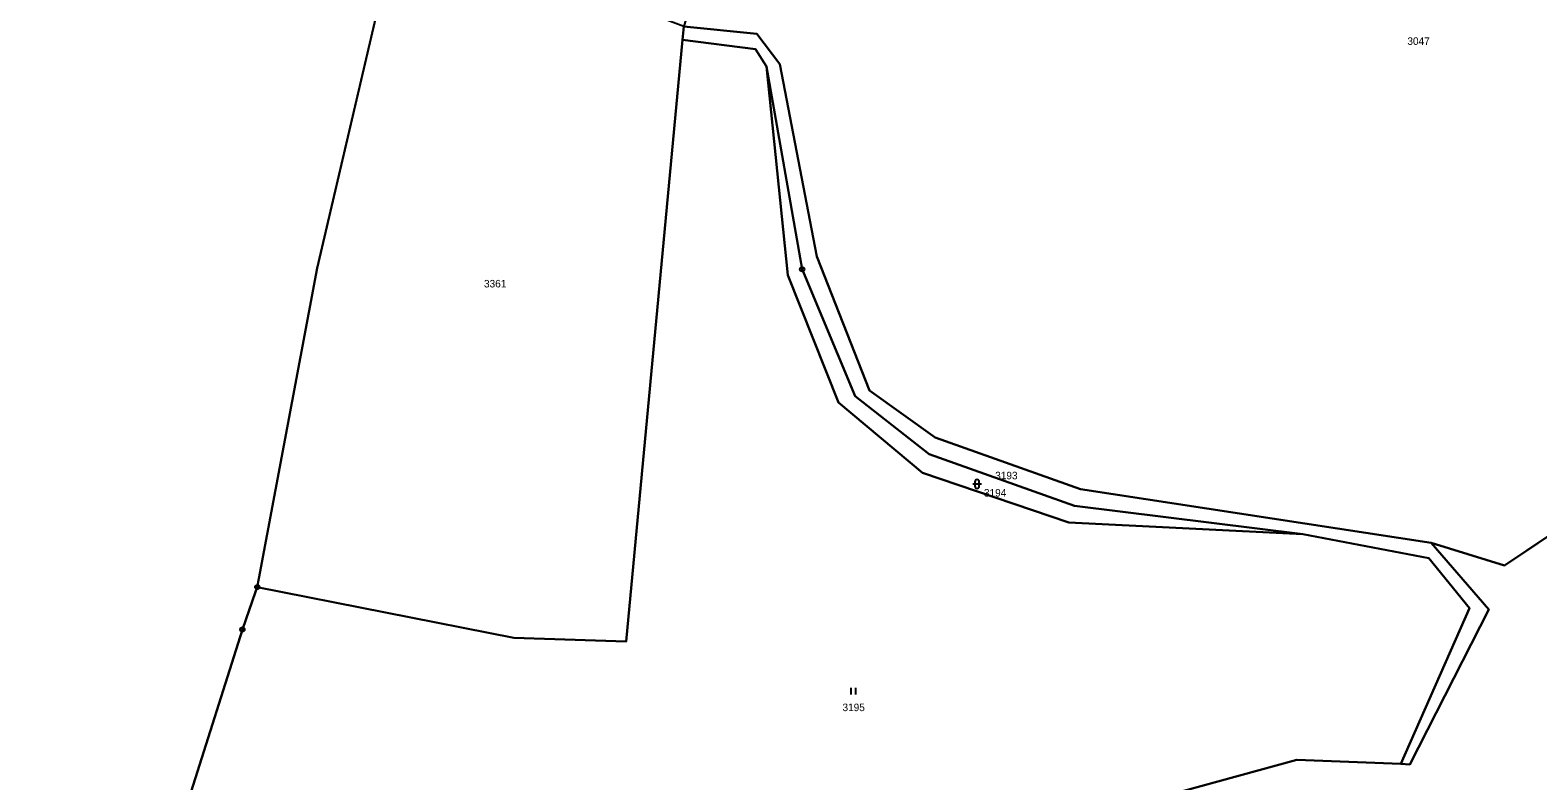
# Model space of a CAD drawing. Extents: x -689422 to -685210, y -987725 to -982160.
# Drawn here: x -688750.5 to -688409.6, y -986459.2 to -986289.5 of the extents above; entities that cross this region are included whole.
import ezdxf

# ---------------------------------------------------------------- set-up
doc = ezdxf.new("R2010")
doc.units = 0
for name, color, linetype in [('KN_Hranice obce', 7, 'Continuous'), ('KN_Hranice_katastrální území', 7, 'Continuous'), ('KN_Hranice_parcel', 7, 'Continuous'), ('KN_Parcelni cisla', 7, 'Continuous'), ('KN_Polygon parcely', 7, 'Continuous'), ('KN_POZEMKY_LESNI POZEMEK', 7, 'Continuous'), ('KN_POZEMKY_ORNA PUDA', 7, 'Continuous'), ('KN_POZEMKY_OSTATNI PLOCHA', 7, 'Continuous'), ('KN_POZEMKY_TTP', 7, 'Continuous'), ('KN_VYUZITI_17_ostatni plocha_ostatni komunikace', 7, 'Continuous'), ('KN_VYUZITI_27_ostatni plocha_neplodna puda', 7, 'Continuous'), ('KN_Značky bodu BP', 7, 'Continuous'), ('KN_Značky kultur', 7, 'Continuous')]:
    doc.layers.add(name, color=color, linetype=linetype)

msp = doc.modelspace()

# ---------------------------------------------------------------- linework, layer by layer
at = {"layer": 'KN_Hranice obce'}
msp.add_lwpolyline([(-688681.44, -985984.82), (-688671.35, -985990.78), (-688651.63, -986002.42), (-688666.1, -986026.28), (-688671.85, -986034.81), (-688677.38, -986042.59), (-688691.03, -986061.81), (-688700.3, -986078.76), (-688713.15, -986103.76), (-688715.28, -986111.7), (-688732.74, -986176.93), (-688750.54, -986242.92), (-688745.87, -986250.12), (-688697.14, -986267.46), (-688669.11, -986272.7), (-688685.65, -986343.35), (-688698.81, -986413.48), (-688699.18, -986415.43), (-688699.56, -986416.51), (-688702.54, -986425.02), (-688714.66, -986463.31)], dxfattribs=at)
at = {"layer": 'KN_Hranice_katastrální území'}
msp.add_lwpolyline([(-688681.44, -985984.82), (-688671.35, -985990.78), (-688651.63, -986002.42), (-688666.1, -986026.28), (-688671.85, -986034.81), (-688677.38, -986042.59), (-688691.03, -986061.81), (-688700.3, -986078.76), (-688713.15, -986103.76), (-688715.28, -986111.7), (-688732.74, -986176.93), (-688750.54, -986242.92), (-688745.87, -986250.12), (-688697.14, -986267.46), (-688669.11, -986272.7), (-688685.65, -986343.35), (-688698.81, -986413.48), (-688699.18, -986415.43), (-688699.56, -986416.51), (-688702.54, -986425.02), (-688714.66, -986463.31)], dxfattribs=at)
at = {"layer": 'KN_Hranice_parcel'}
for p, q in [((-688603.03, -986291.71), (-688602.73, -986288.72)), ((-688685.65, -986343.35), (-688698.81, -986413.48)), ((-688698.81, -986413.48), (-688699.18, -986415.43)), ((-688702.54, -986425.02), (-688699.56, -986416.51)), ((-688699.18, -986415.43), (-688699.56, -986416.51)), ((-688714.66, -986463.31), (-688702.54, -986425.02))]:
    msp.add_line(p, q, dxfattribs=at)
for points in [[(-688745.87, -986250.12), (-688697.14, -986267.46), (-688669.11, -986272.7), (-688685.65, -986343.35)], [(-688602.73, -986288.72), (-688586.2, -986290.37), (-688581.04, -986297.2), (-688572.67, -986340.68), (-688560.75, -986370.97), (-688545.9, -986381.62), (-688513, -986393.32), (-688433.71, -986405.4)], [(-688603.03, -986291.71), (-688615.78, -986427.72), (-688641.13, -986426.91), (-688699.18, -986415.43)], [(-688583.99, -986297.77), (-688586.55, -986293.85), (-688603.03, -986291.71)], [(-688583.99, -986297.77), (-688575.96, -986343.59), (-688564.01, -986372.25), (-688547.24, -986385.39), (-688514.34, -986397.09), (-688462.76, -986403.5)], [(-688462.76, -986403.5), (-688515.68, -986400.86), (-688548.75, -986389.63), (-688567.73, -986373.72), (-688579.19, -986344.94), (-688583.99, -986297.77)], [(-688433.71, -986405.4), (-688417.16, -986410.57), (-688392.14, -986393.72), (-688370.08, -986357.88), (-688305.26, -986373.78)], [(-688440.57, -986455.42), (-688425.03, -986420.17), (-688434.24, -986408.86), (-688462.76, -986403.5)], [(-688433.71, -986405.4), (-688420.69, -986420.47), (-688438.57, -986455.5), (-688440.57, -986455.42)], [(-688440.57, -986455.42), (-688464.06, -986454.46), (-688490.47, -986461.68), (-688537.78, -986489.13), (-688562.11, -986532.46), (-688610.93, -986501.88), (-688712.6, -986464.08), (-688714.66, -986463.31)]]:
    msp.add_lwpolyline(points, dxfattribs=at)
at = {"layer": 'KN_Polygon parcely'}
for points in [[(-688750.54, -986242.92), (-688745.87, -986250.12), (-688697.14, -986267.46), (-688669.11, -986272.7), (-688685.65, -986343.35), (-688698.81, -986413.48), (-688699.18, -986415.43), (-688641.13, -986426.91), (-688615.78, -986427.72), (-688603.03, -986291.71), (-688602.73, -986288.72), (-688643.17, -986273.5), (-688674.53, -986267.93), (-688697.05, -986263.72), (-688744.47, -986247.13), (-688746.9, -986242.27), (-688729.63, -986178.55), (-688718.63, -986134.56), (-688715.28, -986111.7), (-688732.74, -986176.93)], [(-688465.19, -986180.81), (-688488.89, -986224.22), (-688534.6, -986209.52), (-688552.37, -986199.48), (-688573.76, -986187.16), (-688587.72, -986236.43), (-688602.73, -986288.72), (-688586.2, -986290.37), (-688581.04, -986297.2), (-688572.67, -986340.68), (-688560.75, -986370.97), (-688545.9, -986381.62), (-688513, -986393.32), (-688433.71, -986405.4), (-688417.16, -986410.57), (-688392.14, -986393.72), (-688370.08, -986357.88), (-688305.26, -986373.78), (-688304.11, -986370.7), (-688276.77, -986297.03), (-688244.24, -986223.32), (-688279.78, -986211.22), (-688319.67, -986195.52), (-688401.09, -986184.22)], [(-688514.34, -986397.09), (-688462.76, -986403.5), (-688434.24, -986408.86), (-688425.03, -986420.17), (-688440.57, -986455.42), (-688438.57, -986455.5), (-688420.69, -986420.47), (-688433.71, -986405.4), (-688513, -986393.32), (-688545.9, -986381.62), (-688560.75, -986370.97), (-688572.67, -986340.68), (-688581.04, -986297.2), (-688586.2, -986290.37), (-688602.73, -986288.72), (-688603.03, -986291.71), (-688586.55, -986293.85), (-688583.99, -986297.77), (-688575.96, -986343.59), (-688564.01, -986372.25), (-688547.24, -986385.39)], [(-688462.76, -986403.5), (-688515.68, -986400.86), (-688548.75, -986389.63), (-688567.73, -986373.72), (-688579.19, -986344.94), (-688583.99, -986297.77), (-688586.55, -986293.85), (-688603.03, -986291.71), (-688615.78, -986427.72), (-688641.13, -986426.91), (-688699.18, -986415.43), (-688699.56, -986416.51), (-688702.54, -986425.02), (-688714.66, -986463.31), (-688712.6, -986464.08), (-688610.93, -986501.88), (-688562.11, -986532.46), (-688537.78, -986489.13), (-688490.47, -986461.68), (-688464.06, -986454.46), (-688440.57, -986455.42), (-688425.03, -986420.17), (-688434.24, -986408.86)], [(-688583.99, -986297.77), (-688579.19, -986344.94), (-688567.73, -986373.72), (-688548.75, -986389.63), (-688515.68, -986400.86), (-688462.76, -986403.5), (-688514.34, -986397.09), (-688547.24, -986385.39), (-688564.01, -986372.25), (-688575.96, -986343.59)]]:
    msp.add_lwpolyline(points, close=True, dxfattribs=at)
msp.add_lwpolyline([(-688301.93, -986498.63), (-688292.36, -986454.58), (-688275.55, -986383.2), (-688306.13, -986376.14), (-688305.26, -986373.78), (-688370.08, -986357.88), (-688392.14, -986393.72), (-688417.16, -986410.57), (-688433.71, -986405.4), (-688420.69, -986420.47), (-688438.57, -986455.5), (-688440.57, -986455.42), (-688464.06, -986454.46), (-688490.47, -986461.68)], dxfattribs=at)
at = {"layer": 'KN_POZEMKY_LESNI POZEMEK'}
for p, q in [((-688586.2, -986290.37), (-688602.73, -986288.72)), ((-688581.04, -986297.2), (-688586.2, -986290.37)), ((-688572.67, -986340.68), (-688581.04, -986297.2)), ((-688560.75, -986370.97), (-688572.67, -986340.68)), ((-688545.9, -986381.62), (-688560.75, -986370.97)), ((-688513, -986393.32), (-688545.9, -986381.62)), ((-688433.71, -986405.4), (-688513, -986393.32)), ((-688417.16, -986410.57), (-688392.14, -986393.72)), ((-688392.14, -986393.72), (-688417.16, -986410.57)), ((-688420.69, -986420.47), (-688433.71, -986405.4)), ((-688433.71, -986405.4), (-688417.16, -986410.57)), ((-688417.16, -986410.57), (-688433.71, -986405.4)), ((-688438.57, -986455.5), (-688420.69, -986420.47)), ((-688490.47, -986461.68), (-688464.06, -986454.46)), ((-688464.06, -986454.46), (-688440.57, -986455.42)), ((-688440.57, -986455.42), (-688438.57, -986455.5))]:
    msp.add_line(p, q, dxfattribs=at)
at = {"layer": 'KN_POZEMKY_ORNA PUDA'}
for p, q in [((-688685.65, -986343.35), (-688669.11, -986272.7)), ((-688602.73, -986288.72), (-688603.03, -986291.71)), ((-688603.03, -986291.71), (-688615.78, -986427.72)), ((-688698.81, -986413.48), (-688685.65, -986343.35)), ((-688699.18, -986415.43), (-688698.81, -986413.48)), ((-688641.13, -986426.91), (-688699.18, -986415.43)), ((-688615.78, -986427.72), (-688641.13, -986426.91))]:
    msp.add_line(p, q, dxfattribs=at)
at = {"layer": 'KN_POZEMKY_OSTATNI PLOCHA'}
for p, q in [((-688603.03, -986291.71), (-688602.73, -986288.72)), ((-688602.73, -986288.72), (-688586.2, -986290.37)), ((-688586.55, -986293.85), (-688603.03, -986291.71)), ((-688586.2, -986290.37), (-688581.04, -986297.2)), ((-688583.99, -986297.77), (-688586.55, -986293.85)), ((-688575.96, -986343.59), (-688583.99, -986297.77)), ((-688579.19, -986344.94), (-688583.99, -986297.77)), ((-688583.99, -986297.77), (-688575.96, -986343.59)), ((-688581.04, -986297.2), (-688572.67, -986340.68)), ((-688564.01, -986372.25), (-688575.96, -986343.59)), ((-688575.96, -986343.59), (-688564.01, -986372.25)), ((-688572.67, -986340.68), (-688560.75, -986370.97)), ((-688567.73, -986373.72), (-688579.19, -986344.94)), ((-688548.75, -986389.63), (-688567.73, -986373.72)), ((-688547.24, -986385.39), (-688564.01, -986372.25)), ((-688564.01, -986372.25), (-688547.24, -986385.39)), ((-688560.75, -986370.97), (-688545.9, -986381.62)), ((-688545.9, -986381.62), (-688513, -986393.32)), ((-688514.34, -986397.09), (-688547.24, -986385.39)), ((-688547.24, -986385.39), (-688514.34, -986397.09)), ((-688515.68, -986400.86), (-688548.75, -986389.63)), ((-688513, -986393.32), (-688433.71, -986405.4)), ((-688462.76, -986403.5), (-688514.34, -986397.09)), ((-688514.34, -986397.09), (-688462.76, -986403.5)), ((-688462.76, -986403.5), (-688515.68, -986400.86)), ((-688434.24, -986408.86), (-688462.76, -986403.5)), ((-688433.71, -986405.4), (-688420.69, -986420.47)), ((-688425.03, -986420.17), (-688434.24, -986408.86)), ((-688440.57, -986455.42), (-688425.03, -986420.17)), ((-688420.69, -986420.47), (-688438.57, -986455.5)), ((-688438.57, -986455.5), (-688440.57, -986455.42))]:
    msp.add_line(p, q, dxfattribs=at)
at = {"layer": 'KN_POZEMKY_TTP'}
for p, q in [((-688615.78, -986427.72), (-688603.03, -986291.71)), ((-688603.03, -986291.71), (-688586.55, -986293.85)), ((-688586.55, -986293.85), (-688583.99, -986297.77)), ((-688583.99, -986297.77), (-688579.19, -986344.94)), ((-688579.19, -986344.94), (-688567.73, -986373.72)), ((-688567.73, -986373.72), (-688548.75, -986389.63)), ((-688548.75, -986389.63), (-688515.68, -986400.86)), ((-688515.68, -986400.86), (-688462.76, -986403.5)), ((-688462.76, -986403.5), (-688434.24, -986408.86)), ((-688434.24, -986408.86), (-688425.03, -986420.17)), ((-688702.54, -986425.02), (-688699.56, -986416.51)), ((-688699.56, -986416.51), (-688699.18, -986415.43)), ((-688699.18, -986415.43), (-688641.13, -986426.91)), ((-688425.03, -986420.17), (-688440.57, -986455.42)), ((-688714.66, -986463.31), (-688702.54, -986425.02)), ((-688641.13, -986426.91), (-688615.78, -986427.72)), ((-688464.06, -986454.46), (-688490.47, -986461.68)), ((-688440.57, -986455.42), (-688464.06, -986454.46))]:
    msp.add_line(p, q, dxfattribs=at)
at = {"layer": 'KN_VYUZITI_17_ostatni plocha_ostatni komunikace'}
for p, q in [((-688603.03, -986291.71), (-688602.73, -986288.72)), ((-688602.73, -986288.72), (-688586.2, -986290.37)), ((-688586.55, -986293.85), (-688603.03, -986291.71)), ((-688586.2, -986290.37), (-688581.04, -986297.2)), ((-688583.99, -986297.77), (-688586.55, -986293.85)), ((-688575.96, -986343.59), (-688583.99, -986297.77)), ((-688581.04, -986297.2), (-688572.67, -986340.68)), ((-688564.01, -986372.25), (-688575.96, -986343.59)), ((-688572.67, -986340.68), (-688560.75, -986370.97)), ((-688547.24, -986385.39), (-688564.01, -986372.25)), ((-688560.75, -986370.97), (-688545.9, -986381.62)), ((-688545.9, -986381.62), (-688513, -986393.32)), ((-688514.34, -986397.09), (-688547.24, -986385.39)), ((-688513, -986393.32), (-688433.71, -986405.4)), ((-688462.76, -986403.5), (-688514.34, -986397.09)), ((-688434.24, -986408.86), (-688462.76, -986403.5)), ((-688433.71, -986405.4), (-688420.69, -986420.47)), ((-688425.03, -986420.17), (-688434.24, -986408.86)), ((-688440.57, -986455.42), (-688425.03, -986420.17)), ((-688420.69, -986420.47), (-688438.57, -986455.5)), ((-688438.57, -986455.5), (-688440.57, -986455.42))]:
    msp.add_line(p, q, dxfattribs=at)
at = {"layer": 'KN_VYUZITI_27_ostatni plocha_neplodna puda'}
for p, q in [((-688579.19, -986344.94), (-688583.99, -986297.77)), ((-688583.99, -986297.77), (-688575.96, -986343.59)), ((-688575.96, -986343.59), (-688564.01, -986372.25)), ((-688567.73, -986373.72), (-688579.19, -986344.94)), ((-688548.75, -986389.63), (-688567.73, -986373.72)), ((-688564.01, -986372.25), (-688547.24, -986385.39)), ((-688547.24, -986385.39), (-688514.34, -986397.09)), ((-688515.68, -986400.86), (-688548.75, -986389.63)), ((-688514.34, -986397.09), (-688462.76, -986403.5)), ((-688462.76, -986403.5), (-688515.68, -986400.86))]:
    msp.add_line(p, q, dxfattribs=at)
at = {"layer": 'KN_Značky bodu BP'}
for centre, radius in [((-688575.96, -986343.59), 0.5), ((-688575.96, -986343.59), 0.0303), ((-688699.18, -986415.43), 0.5), ((-688699.18, -986415.43), 0.0303), ((-688702.54, -986425.02), 0.5), ((-688702.54, -986425.02), 0.0303)]:
    msp.add_circle(centre, radius, dxfattribs=at)
at = {"layer": 'KN_Značky kultur'}
for p, q in [((-688537.4, -986392.13), (-688535.4, -986392.13)), ((-688536.9, -986391.63), (-688536.9, -986392.63)), ((-688535.9, -986392.63), (-688535.9, -986391.63)), ((-688564.85, -986439.73), (-688564.85, -986438.23)), ((-688563.85, -986439.73), (-688563.85, -986438.23))]:
    msp.add_line(p, q, dxfattribs=at)
for centre, start, end in [((-688536.4, -986391.63), 0, 180), ((-688536.4, -986392.63), 180, 359.9879)]:
    msp.add_arc(centre, 0.5, start, end, dxfattribs=at)

# ---------------------------------------------------------------- texts
at = {"layer": 'KN_Parcelni cisla'}
for s, p in [('3047', (-688439.1, -986292.87)), ('3361', (-688647.91, -986347.7)), ('3193', (-688532.31, -986391.07)), ('3194', (-688534.86, -986394.98)), ('3195', (-688566.84, -986443.47))]:
    msp.add_text(s, height=1.7, dxfattribs=at).set_placement(p)

doc.saveas('drawing.dxf')
